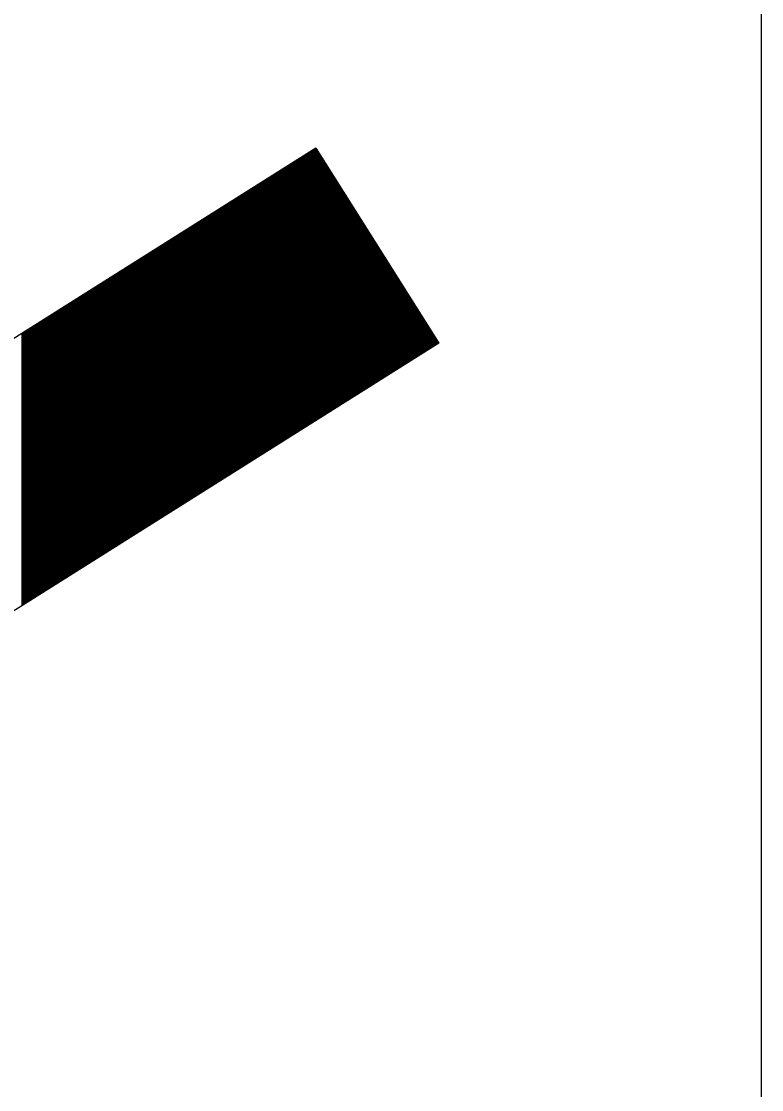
# Model space of a CAD drawing. Extents: x 1398460 to 1408037, y 380768 to 383968.
# Drawn here: x 1402005.7 to 1402013.73, y 382263.32 to 382274.91 of the extents above; entities that cross this region are included whole.
import ezdxf

# ---------------------------------------------------------------- set-up
doc = ezdxf.new("R2010")
doc.units = 0
doc.layers.add('Default', color=7, linetype='Continuous')

msp = doc.modelspace()

# ---------------------------------------------------------------- linework, layer by layer
at = {"layer": 'Default'}
for p, q in [((1402008.893, 382273.538), (1401985.154, 382258.577)), ((1402008.882, 382273.531), (1402008.882, 382270.576)), ((1402008.892, 382273.537), (1402008.892, 382270.582)), ((1402008.893, 382273.538), (1402010.226, 382271.423)), ((1402008.702, 382273.417), (1402008.702, 382270.462)), ((1402008.712, 382273.424), (1402008.712, 382270.468)), ((1402008.722, 382273.43), (1402008.722, 382270.475)), ((1402008.732, 382273.436), (1402008.732, 382270.481)), ((1402008.742, 382273.442), (1402008.742, 382270.487)), ((1402008.752, 382273.449), (1402008.752, 382270.494)), ((1402008.762, 382273.455), (1402008.762, 382270.5)), ((1402008.772, 382273.461), (1402008.772, 382270.506)), ((1402008.782, 382273.468), (1402008.782, 382270.513)), ((1402008.792, 382273.474), (1402008.792, 382270.519)), ((1402008.802, 382273.48), (1402008.802, 382270.525)), ((1402008.812, 382273.487), (1402008.812, 382270.531)), ((1402008.822, 382273.493), (1402008.822, 382270.538)), ((1402008.832, 382273.499), (1402008.832, 382270.544)), ((1402008.842, 382273.505), (1402008.842, 382270.55)), ((1402008.852, 382273.512), (1402008.852, 382270.557)), ((1402008.862, 382273.518), (1402008.862, 382270.563)), ((1402008.872, 382273.524), (1402008.872, 382270.569)), ((1402008.902, 382273.524), (1402008.902, 382270.588)), ((1402008.912, 382273.508), (1402008.912, 382270.595)), ((1402008.922, 382273.492), (1402008.922, 382270.601)), ((1402008.932, 382273.476), (1402008.932, 382270.607)), ((1402008.942, 382273.46), (1402008.942, 382270.613)), ((1402008.952, 382273.444), (1402008.952, 382270.62)), ((1402008.962, 382273.428), (1402008.962, 382270.626)), ((1402008.522, 382273.304), (1402008.522, 382270.349)), ((1402008.532, 382273.31), (1402008.532, 382270.355)), ((1402008.542, 382273.316), (1402008.542, 382270.361)), ((1402008.552, 382273.323), (1402008.552, 382270.368)), ((1402008.562, 382273.329), (1402008.562, 382270.374)), ((1402008.572, 382273.335), (1402008.572, 382270.38)), ((1402008.582, 382273.342), (1402008.582, 382270.387)), ((1402008.592, 382273.348), (1402008.592, 382270.393)), ((1402008.602, 382273.354), (1402008.602, 382270.399)), ((1402008.612, 382273.361), (1402008.612, 382270.405)), ((1402008.622, 382273.367), (1402008.622, 382270.412)), ((1402008.632, 382273.373), (1402008.632, 382270.418)), ((1402008.642, 382273.379), (1402008.642, 382270.424)), ((1402008.652, 382273.386), (1402008.652, 382270.431)), ((1402008.662, 382273.392), (1402008.662, 382270.437)), ((1402008.672, 382273.398), (1402008.672, 382270.443)), ((1402008.682, 382273.405), (1402008.682, 382270.45)), ((1402008.692, 382273.411), (1402008.692, 382270.456)), ((1402008.972, 382273.413), (1402008.972, 382270.632)), ((1402008.982, 382273.397), (1402008.982, 382270.639)), ((1402008.992, 382273.381), (1402008.992, 382270.645)), ((1402009.002, 382273.365), (1402009.002, 382270.651)), ((1402009.012, 382273.349), (1402009.012, 382270.658)), ((1402009.022, 382273.333), (1402009.022, 382270.664)), ((1402009.032, 382273.317), (1402009.032, 382270.67)), ((1402009.042, 382273.302), (1402009.042, 382270.676)), ((1402008.332, 382273.184), (1402008.332, 382270.229)), ((1402008.342, 382273.19), (1402008.342, 382270.235)), ((1402008.352, 382273.197), (1402008.352, 382270.242)), ((1402008.362, 382273.203), (1402008.362, 382270.248)), ((1402008.372, 382273.209), (1402008.372, 382270.254)), ((1402008.382, 382273.216), (1402008.382, 382270.26)), ((1402008.392, 382273.222), (1402008.392, 382270.267)), ((1402008.402, 382273.228), (1402008.402, 382270.273)), ((1402008.412, 382273.234), (1402008.412, 382270.279)), ((1402008.422, 382273.241), (1402008.422, 382270.286)), ((1402008.432, 382273.247), (1402008.432, 382270.292)), ((1402008.442, 382273.253), (1402008.442, 382270.298)), ((1402008.452, 382273.26), (1402008.452, 382270.305)), ((1402008.462, 382273.266), (1402008.462, 382270.311)), ((1402008.472, 382273.272), (1402008.472, 382270.317)), ((1402008.482, 382273.279), (1402008.482, 382270.324)), ((1402008.492, 382273.285), (1402008.492, 382270.33)), ((1402008.502, 382273.291), (1402008.502, 382270.336)), ((1402008.512, 382273.298), (1402008.512, 382270.342)), ((1402009.052, 382273.286), (1402009.052, 382270.683)), ((1402009.062, 382273.27), (1402009.062, 382270.689)), ((1402009.072, 382273.254), (1402009.072, 382270.695)), ((1402009.082, 382273.238), (1402009.082, 382270.702)), ((1402009.092, 382273.222), (1402009.092, 382270.708)), ((1402009.102, 382273.206), (1402009.102, 382270.714)), ((1402009.112, 382273.19), (1402009.112, 382270.721)), ((1402008.152, 382273.071), (1402008.152, 382270.116)), ((1402008.162, 382273.077), (1402008.162, 382270.122)), ((1402008.172, 382273.083), (1402008.172, 382270.128)), ((1402008.182, 382273.09), (1402008.182, 382270.134)), ((1402008.192, 382273.096), (1402008.192, 382270.141)), ((1402008.202, 382273.102), (1402008.202, 382270.147)), ((1402008.212, 382273.108), (1402008.212, 382270.153)), ((1402008.222, 382273.115), (1402008.222, 382270.16)), ((1402008.232, 382273.121), (1402008.232, 382270.166)), ((1402008.242, 382273.127), (1402008.242, 382270.172)), ((1402008.252, 382273.134), (1402008.252, 382270.179)), ((1402008.262, 382273.14), (1402008.262, 382270.185)), ((1402008.272, 382273.146), (1402008.272, 382270.191)), ((1402008.282, 382273.153), (1402008.282, 382270.197)), ((1402008.292, 382273.159), (1402008.292, 382270.204)), ((1402008.302, 382273.165), (1402008.302, 382270.21)), ((1402008.312, 382273.171), (1402008.312, 382270.216)), ((1402008.322, 382273.178), (1402008.322, 382270.223)), ((1402009.122, 382273.175), (1402009.122, 382270.727)), ((1402009.132, 382273.159), (1402009.132, 382270.733)), ((1402009.142, 382273.143), (1402009.142, 382270.739)), ((1402009.152, 382273.127), (1402009.152, 382270.746)), ((1402009.162, 382273.111), (1402009.162, 382270.752)), ((1402009.172, 382273.095), (1402009.172, 382270.758)), ((1402009.182, 382273.079), (1402009.182, 382270.765)), ((1402007.962, 382272.951), (1402007.962, 382269.996)), ((1402007.972, 382272.957), (1402007.972, 382270.002)), ((1402007.982, 382272.963), (1402007.982, 382270.008)), ((1402007.992, 382272.97), (1402007.992, 382270.015)), ((1402008.002, 382272.976), (1402008.002, 382270.021)), ((1402008.012, 382272.982), (1402008.012, 382270.027)), ((1402008.022, 382272.989), (1402008.022, 382270.034)), ((1402008.032, 382272.995), (1402008.032, 382270.04)), ((1402008.042, 382273.001), (1402008.042, 382270.046)), ((1402008.052, 382273.008), (1402008.052, 382270.053)), ((1402008.062, 382273.014), (1402008.062, 382270.059)), ((1402008.072, 382273.02), (1402008.072, 382270.065)), ((1402008.082, 382273.026), (1402008.082, 382270.071)), ((1402008.092, 382273.033), (1402008.092, 382270.078)), ((1402008.102, 382273.039), (1402008.102, 382270.084)), ((1402008.112, 382273.045), (1402008.112, 382270.09)), ((1402008.122, 382273.052), (1402008.122, 382270.097)), ((1402008.132, 382273.058), (1402008.132, 382270.103)), ((1402008.142, 382273.064), (1402008.142, 382270.109)), ((1402009.192, 382273.064), (1402009.192, 382270.771)), ((1402009.202, 382273.048), (1402009.202, 382270.777)), ((1402009.212, 382273.032), (1402009.212, 382270.784)), ((1402009.222, 382273.016), (1402009.222, 382270.79)), ((1402009.232, 382273), (1402009.232, 382270.796)), ((1402009.242, 382272.984), (1402009.242, 382270.802)), ((1402009.252, 382272.968), (1402009.252, 382270.809)), ((1402009.262, 382272.952), (1402009.262, 382270.815)), ((1402007.782, 382272.837), (1402007.782, 382269.882)), ((1402007.792, 382272.844), (1402007.792, 382269.889)), ((1402007.802, 382272.85), (1402007.802, 382269.895)), ((1402007.812, 382272.856), (1402007.812, 382269.901)), ((1402007.822, 382272.863), (1402007.822, 382269.908)), ((1402007.832, 382272.869), (1402007.832, 382269.914)), ((1402007.842, 382272.875), (1402007.842, 382269.92)), ((1402007.852, 382272.882), (1402007.852, 382269.926)), ((1402007.862, 382272.888), (1402007.862, 382269.933)), ((1402007.872, 382272.894), (1402007.872, 382269.939)), ((1402007.882, 382272.9), (1402007.882, 382269.945)), ((1402007.892, 382272.907), (1402007.892, 382269.952)), ((1402007.902, 382272.913), (1402007.902, 382269.958)), ((1402007.912, 382272.919), (1402007.912, 382269.964)), ((1402007.922, 382272.926), (1402007.922, 382269.971)), ((1402007.932, 382272.932), (1402007.932, 382269.977)), ((1402007.942, 382272.938), (1402007.942, 382269.983)), ((1402007.952, 382272.945), (1402007.952, 382269.989)), ((1402009.272, 382272.937), (1402009.272, 382270.821)), ((1402009.282, 382272.921), (1402009.282, 382270.828)), ((1402009.292, 382272.905), (1402009.292, 382270.834)), ((1402009.302, 382272.889), (1402009.302, 382270.84)), ((1402009.312, 382272.873), (1402009.312, 382270.847)), ((1402009.322, 382272.857), (1402009.322, 382270.853)), ((1402009.332, 382272.841), (1402009.332, 382270.859)), ((1402007.602, 382272.724), (1402007.602, 382269.769)), ((1402007.612, 382272.73), (1402007.612, 382269.775)), ((1402007.622, 382272.737), (1402007.622, 382269.782)), ((1402007.632, 382272.743), (1402007.632, 382269.788)), ((1402007.642, 382272.749), (1402007.642, 382269.794)), ((1402007.652, 382272.755), (1402007.652, 382269.8)), ((1402007.662, 382272.762), (1402007.662, 382269.807)), ((1402007.672, 382272.768), (1402007.672, 382269.813)), ((1402007.682, 382272.774), (1402007.682, 382269.819)), ((1402007.692, 382272.781), (1402007.692, 382269.826)), ((1402007.702, 382272.787), (1402007.702, 382269.832)), ((1402007.712, 382272.793), (1402007.712, 382269.838)), ((1402007.722, 382272.8), (1402007.722, 382269.845)), ((1402007.732, 382272.806), (1402007.732, 382269.851)), ((1402007.742, 382272.812), (1402007.742, 382269.857)), ((1402007.752, 382272.819), (1402007.752, 382269.863)), ((1402007.762, 382272.825), (1402007.762, 382269.87)), ((1402007.772, 382272.831), (1402007.772, 382269.876)), ((1402009.342, 382272.826), (1402009.342, 382270.866)), ((1402009.352, 382272.81), (1402009.352, 382270.872)), ((1402009.362, 382272.794), (1402009.362, 382270.878)), ((1402009.372, 382272.778), (1402009.372, 382270.884)), ((1402009.382, 382272.762), (1402009.382, 382270.891)), ((1402009.392, 382272.746), (1402009.392, 382270.897)), ((1402009.402, 382272.73), (1402009.402, 382270.903)), ((1402007.412, 382272.604), (1402007.412, 382269.649)), ((1402007.422, 382272.611), (1402007.422, 382269.655)), ((1402007.432, 382272.617), (1402007.432, 382269.662)), ((1402007.442, 382272.623), (1402007.442, 382269.668)), ((1402007.452, 382272.629), (1402007.452, 382269.674)), ((1402007.462, 382272.636), (1402007.462, 382269.681)), ((1402007.472, 382272.642), (1402007.472, 382269.687)), ((1402007.482, 382272.648), (1402007.482, 382269.693)), ((1402007.492, 382272.655), (1402007.492, 382269.7)), ((1402007.502, 382272.661), (1402007.502, 382269.706)), ((1402007.512, 382272.667), (1402007.512, 382269.712)), ((1402007.522, 382272.674), (1402007.522, 382269.718)), ((1402007.532, 382272.68), (1402007.532, 382269.725)), ((1402007.542, 382272.686), (1402007.542, 382269.731)), ((1402007.552, 382272.692), (1402007.552, 382269.737)), ((1402007.562, 382272.699), (1402007.562, 382269.744)), ((1402007.572, 382272.705), (1402007.572, 382269.75)), ((1402007.582, 382272.711), (1402007.582, 382269.756)), ((1402007.592, 382272.718), (1402007.592, 382269.763)), ((1402009.412, 382272.714), (1402009.412, 382270.91)), ((1402009.422, 382272.699), (1402009.422, 382270.916)), ((1402009.432, 382272.683), (1402009.432, 382270.922)), ((1402009.442, 382272.667), (1402009.442, 382270.929)), ((1402009.452, 382272.651), (1402009.452, 382270.935)), ((1402009.462, 382272.635), (1402009.462, 382270.941)), ((1402009.472, 382272.619), (1402009.472, 382270.947)), ((1402009.482, 382272.603), (1402009.482, 382270.954)), ((1402007.232, 382272.491), (1402007.232, 382269.536)), ((1402007.242, 382272.497), (1402007.242, 382269.542)), ((1402007.252, 382272.503), (1402007.252, 382269.548)), ((1402007.262, 382272.51), (1402007.262, 382269.555)), ((1402007.272, 382272.516), (1402007.272, 382269.561)), ((1402007.282, 382272.522), (1402007.282, 382269.567)), ((1402007.292, 382272.529), (1402007.292, 382269.574)), ((1402007.302, 382272.535), (1402007.302, 382269.58)), ((1402007.312, 382272.541), (1402007.312, 382269.586)), ((1402007.322, 382272.548), (1402007.322, 382269.592)), ((1402007.332, 382272.554), (1402007.332, 382269.599)), ((1402007.342, 382272.56), (1402007.342, 382269.605)), ((1402007.352, 382272.566), (1402007.352, 382269.611)), ((1402007.362, 382272.573), (1402007.362, 382269.618)), ((1402007.372, 382272.579), (1402007.372, 382269.624)), ((1402007.382, 382272.585), (1402007.382, 382269.63)), ((1402007.392, 382272.592), (1402007.392, 382269.637)), ((1402007.402, 382272.598), (1402007.402, 382269.643)), ((1402009.492, 382272.588), (1402009.492, 382270.96)), ((1402009.502, 382272.572), (1402009.502, 382270.966)), ((1402009.512, 382272.556), (1402009.512, 382270.973)), ((1402009.522, 382272.54), (1402009.522, 382270.979)), ((1402009.532, 382272.524), (1402009.532, 382270.985)), ((1402009.542, 382272.508), (1402009.542, 382270.992)), ((1402009.552, 382272.492), (1402009.552, 382270.998)), ((1402007.052, 382272.377), (1402007.052, 382269.422)), ((1402007.062, 382272.384), (1402007.062, 382269.429)), ((1402007.072, 382272.39), (1402007.072, 382269.435)), ((1402007.082, 382272.396), (1402007.082, 382269.441)), ((1402007.092, 382272.403), (1402007.092, 382269.447)), ((1402007.102, 382272.409), (1402007.102, 382269.454)), ((1402007.112, 382272.415), (1402007.112, 382269.46)), ((1402007.122, 382272.421), (1402007.122, 382269.466)), ((1402007.132, 382272.428), (1402007.132, 382269.473)), ((1402007.142, 382272.434), (1402007.142, 382269.479)), ((1402007.152, 382272.44), (1402007.152, 382269.485)), ((1402007.162, 382272.447), (1402007.162, 382269.492)), ((1402007.172, 382272.453), (1402007.172, 382269.498)), ((1402007.182, 382272.459), (1402007.182, 382269.504)), ((1402007.192, 382272.466), (1402007.192, 382269.511)), ((1402007.202, 382272.472), (1402007.202, 382269.517)), ((1402007.212, 382272.478), (1402007.212, 382269.523)), ((1402007.222, 382272.484), (1402007.222, 382269.529)), ((1402009.562, 382272.476), (1402009.562, 382271.004)), ((1402009.572, 382272.461), (1402009.572, 382271.01)), ((1402009.582, 382272.445), (1402009.582, 382271.017)), ((1402009.592, 382272.429), (1402009.592, 382271.023)), ((1402009.602, 382272.413), (1402009.602, 382271.029)), ((1402009.612, 382272.397), (1402009.612, 382271.036)), ((1402009.622, 382272.381), (1402009.622, 382271.042)), ((1402006.862, 382272.258), (1402006.862, 382269.303)), ((1402006.872, 382272.264), (1402006.872, 382269.309)), ((1402006.882, 382272.27), (1402006.882, 382269.315)), ((1402006.892, 382272.277), (1402006.892, 382269.321)), ((1402006.902, 382272.283), (1402006.902, 382269.328)), ((1402006.912, 382272.289), (1402006.912, 382269.334)), ((1402006.922, 382272.295), (1402006.922, 382269.34)), ((1402006.932, 382272.302), (1402006.932, 382269.347)), ((1402006.942, 382272.308), (1402006.942, 382269.353)), ((1402006.952, 382272.314), (1402006.952, 382269.359)), ((1402006.962, 382272.321), (1402006.962, 382269.366)), ((1402006.972, 382272.327), (1402006.972, 382269.372)), ((1402006.982, 382272.333), (1402006.982, 382269.378)), ((1402006.992, 382272.34), (1402006.992, 382269.384)), ((1402007.002, 382272.346), (1402007.002, 382269.391)), ((1402007.012, 382272.352), (1402007.012, 382269.397)), ((1402007.022, 382272.358), (1402007.022, 382269.403)), ((1402007.032, 382272.365), (1402007.032, 382269.41)), ((1402007.042, 382272.371), (1402007.042, 382269.416)), ((1402009.632, 382272.365), (1402009.632, 382271.048)), ((1402009.642, 382272.35), (1402009.642, 382271.055)), ((1402009.652, 382272.334), (1402009.652, 382271.061)), ((1402009.662, 382272.318), (1402009.662, 382271.067)), ((1402009.672, 382272.302), (1402009.672, 382271.073)), ((1402009.682, 382272.286), (1402009.682, 382271.08)), ((1402009.692, 382272.27), (1402009.692, 382271.086)), ((1402006.682, 382272.144), (1402006.682, 382269.189)), ((1402006.692, 382272.15), (1402006.692, 382269.195)), ((1402006.702, 382272.157), (1402006.702, 382269.202)), ((1402006.712, 382272.163), (1402006.712, 382269.208)), ((1402006.722, 382272.169), (1402006.722, 382269.214)), ((1402006.732, 382272.176), (1402006.732, 382269.221)), ((1402006.742, 382272.182), (1402006.742, 382269.227)), ((1402006.752, 382272.188), (1402006.752, 382269.233)), ((1402006.762, 382272.195), (1402006.762, 382269.239)), ((1402006.772, 382272.201), (1402006.772, 382269.246)), ((1402006.782, 382272.207), (1402006.782, 382269.252)), ((1402006.792, 382272.213), (1402006.792, 382269.258)), ((1402006.802, 382272.22), (1402006.802, 382269.265)), ((1402006.812, 382272.226), (1402006.812, 382269.271)), ((1402006.822, 382272.232), (1402006.822, 382269.277)), ((1402006.832, 382272.239), (1402006.832, 382269.284)), ((1402006.842, 382272.245), (1402006.842, 382269.29)), ((1402006.852, 382272.251), (1402006.852, 382269.296)), ((1402009.702, 382272.254), (1402009.702, 382271.092)), ((1402009.712, 382272.238), (1402009.712, 382271.099)), ((1402009.722, 382272.223), (1402009.722, 382271.105)), ((1402009.732, 382272.207), (1402009.732, 382271.111)), ((1402009.742, 382272.191), (1402009.742, 382271.118)), ((1402009.752, 382272.175), (1402009.752, 382271.124)), ((1402009.762, 382272.159), (1402009.762, 382271.13)), ((1402009.772, 382272.143), (1402009.772, 382271.137)), ((1402006.492, 382272.024), (1402006.492, 382269.069)), ((1402006.502, 382272.031), (1402006.502, 382269.076)), ((1402006.512, 382272.037), (1402006.512, 382269.082)), ((1402006.522, 382272.043), (1402006.522, 382269.088)), ((1402006.532, 382272.05), (1402006.532, 382269.095)), ((1402006.542, 382272.056), (1402006.542, 382269.101)), ((1402006.552, 382272.062), (1402006.552, 382269.107)), ((1402006.562, 382272.069), (1402006.562, 382269.113)), ((1402006.572, 382272.075), (1402006.572, 382269.12)), ((1402006.582, 382272.081), (1402006.582, 382269.126)), ((1402006.592, 382272.087), (1402006.592, 382269.132)), ((1402006.602, 382272.094), (1402006.602, 382269.139)), ((1402006.612, 382272.1), (1402006.612, 382269.145)), ((1402006.622, 382272.106), (1402006.622, 382269.151)), ((1402006.632, 382272.113), (1402006.632, 382269.158)), ((1402006.642, 382272.119), (1402006.642, 382269.164)), ((1402006.652, 382272.125), (1402006.652, 382269.17)), ((1402006.662, 382272.132), (1402006.662, 382269.176)), ((1402006.672, 382272.138), (1402006.672, 382269.183)), ((1402009.782, 382272.127), (1402009.782, 382271.143)), ((1402009.792, 382272.112), (1402009.792, 382271.149)), ((1402009.802, 382272.096), (1402009.802, 382271.155)), ((1402009.812, 382272.08), (1402009.812, 382271.162)), ((1402009.822, 382272.064), (1402009.822, 382271.168)), ((1402009.832, 382272.048), (1402009.832, 382271.174)), ((1402009.842, 382272.032), (1402009.842, 382271.181)), ((1402006.312, 382271.911), (1402006.312, 382268.956)), ((1402006.322, 382271.917), (1402006.322, 382268.962)), ((1402006.332, 382271.924), (1402006.332, 382268.968)), ((1402006.342, 382271.93), (1402006.342, 382268.975)), ((1402006.352, 382271.936), (1402006.352, 382268.981)), ((1402006.362, 382271.942), (1402006.362, 382268.987)), ((1402006.372, 382271.949), (1402006.372, 382268.994)), ((1402006.382, 382271.955), (1402006.382, 382269)), ((1402006.392, 382271.961), (1402006.392, 382269.006)), ((1402006.402, 382271.968), (1402006.402, 382269.013)), ((1402006.412, 382271.974), (1402006.412, 382269.019)), ((1402006.422, 382271.98), (1402006.422, 382269.025)), ((1402006.432, 382271.987), (1402006.432, 382269.032)), ((1402006.442, 382271.993), (1402006.442, 382269.038)), ((1402006.452, 382271.999), (1402006.452, 382269.044)), ((1402006.462, 382272.006), (1402006.462, 382269.05)), ((1402006.472, 382272.012), (1402006.472, 382269.057)), ((1402006.482, 382272.018), (1402006.482, 382269.063)), ((1402009.852, 382272.016), (1402009.852, 382271.187)), ((1402009.862, 382272), (1402009.862, 382271.193)), ((1402009.872, 382271.985), (1402009.872, 382271.2)), ((1402009.882, 382271.969), (1402009.882, 382271.206)), ((1402009.892, 382271.953), (1402009.892, 382271.212)), ((1402009.902, 382271.937), (1402009.902, 382271.218)), ((1402009.912, 382271.921), (1402009.912, 382271.225)), ((1402006.132, 382271.798), (1402006.132, 382268.842)), ((1402006.142, 382271.804), (1402006.142, 382268.849)), ((1402006.152, 382271.81), (1402006.152, 382268.855)), ((1402006.162, 382271.816), (1402006.162, 382268.861)), ((1402006.172, 382271.823), (1402006.172, 382268.868)), ((1402006.182, 382271.829), (1402006.182, 382268.874)), ((1402006.192, 382271.835), (1402006.192, 382268.88)), ((1402006.202, 382271.842), (1402006.202, 382268.887)), ((1402006.212, 382271.848), (1402006.212, 382268.893)), ((1402006.222, 382271.854), (1402006.222, 382268.899)), ((1402006.232, 382271.861), (1402006.232, 382268.905)), ((1402006.242, 382271.867), (1402006.242, 382268.912)), ((1402006.252, 382271.873), (1402006.252, 382268.918)), ((1402006.262, 382271.879), (1402006.262, 382268.924)), ((1402006.272, 382271.886), (1402006.272, 382268.931)), ((1402006.282, 382271.892), (1402006.282, 382268.937)), ((1402006.292, 382271.898), (1402006.292, 382268.943)), ((1402006.302, 382271.905), (1402006.302, 382268.95)), ((1402009.922, 382271.905), (1402009.922, 382271.231)), ((1402009.932, 382271.889), (1402009.932, 382271.237)), ((1402009.942, 382271.874), (1402009.942, 382271.244)), ((1402009.952, 382271.858), (1402009.952, 382271.25)), ((1402009.962, 382271.842), (1402009.962, 382271.256)), ((1402009.972, 382271.826), (1402009.972, 382271.263)), ((1402009.982, 382271.81), (1402009.982, 382271.269)), ((1402009.992, 382271.794), (1402009.992, 382271.275)), ((1402005.942, 382271.678), (1402005.942, 382268.723)), ((1402005.952, 382271.684), (1402005.952, 382268.729)), ((1402005.962, 382271.69), (1402005.962, 382268.735)), ((1402005.972, 382271.697), (1402005.972, 382268.742)), ((1402005.982, 382271.703), (1402005.982, 382268.748)), ((1402005.992, 382271.709), (1402005.992, 382268.754)), ((1402006.002, 382271.716), (1402006.002, 382268.761)), ((1402006.012, 382271.722), (1402006.012, 382268.767)), ((1402006.022, 382271.728), (1402006.022, 382268.773)), ((1402006.032, 382271.735), (1402006.032, 382268.779)), ((1402006.042, 382271.741), (1402006.042, 382268.786)), ((1402006.052, 382271.747), (1402006.052, 382268.792)), ((1402006.062, 382271.753), (1402006.062, 382268.798)), ((1402006.072, 382271.76), (1402006.072, 382268.805)), ((1402006.082, 382271.766), (1402006.082, 382268.811)), ((1402006.092, 382271.772), (1402006.092, 382268.817)), ((1402006.102, 382271.779), (1402006.102, 382268.824)), ((1402006.112, 382271.785), (1402006.112, 382268.83)), ((1402006.122, 382271.791), (1402006.122, 382268.836)), ((1402010.002, 382271.778), (1402010.002, 382271.281)), ((1402010.012, 382271.762), (1402010.012, 382271.288)), ((1402010.022, 382271.747), (1402010.022, 382271.294)), ((1402010.032, 382271.731), (1402010.032, 382271.3)), ((1402010.042, 382271.715), (1402010.042, 382271.307)), ((1402010.052, 382271.699), (1402010.052, 382271.313)), ((1402010.062, 382271.683), (1402010.062, 382271.319)), ((1402005.762, 382271.564), (1402005.762, 382268.609)), ((1402005.772, 382271.571), (1402005.772, 382268.616)), ((1402005.782, 382271.577), (1402005.782, 382268.622)), ((1402005.792, 382271.583), (1402005.792, 382268.628)), ((1402005.802, 382271.59), (1402005.802, 382268.634)), ((1402005.812, 382271.596), (1402005.812, 382268.641)), ((1402005.822, 382271.602), (1402005.822, 382268.647)), ((1402005.832, 382271.608), (1402005.832, 382268.653)), ((1402005.842, 382271.615), (1402005.842, 382268.66)), ((1402005.852, 382271.621), (1402005.852, 382268.666)), ((1402005.862, 382271.627), (1402005.862, 382268.672)), ((1402005.872, 382271.634), (1402005.872, 382268.679)), ((1402005.882, 382271.64), (1402005.882, 382268.685)), ((1402005.892, 382271.646), (1402005.892, 382268.691)), ((1402005.902, 382271.653), (1402005.902, 382268.697)), ((1402005.912, 382271.659), (1402005.912, 382268.704)), ((1402005.922, 382271.665), (1402005.922, 382268.71)), ((1402005.932, 382271.671), (1402005.932, 382268.716)), ((1402010.072, 382271.667), (1402010.072, 382271.326)), ((1402010.082, 382271.651), (1402010.082, 382271.332)), ((1402010.092, 382271.636), (1402010.092, 382271.338)), ((1402010.102, 382271.62), (1402010.102, 382271.345)), ((1402010.112, 382271.604), (1402010.112, 382271.351)), ((1402010.122, 382271.588), (1402010.122, 382271.357)), ((1402010.132, 382271.572), (1402010.132, 382271.363)), ((1402005.702, 382271.527), (1402005.702, 382268.571)), ((1402005.712, 382271.533), (1402005.712, 382268.578)), ((1402005.722, 382271.539), (1402005.722, 382268.584)), ((1402005.732, 382271.545), (1402005.732, 382268.59)), ((1402005.742, 382271.552), (1402005.742, 382268.597)), ((1402005.752, 382271.558), (1402005.752, 382268.603)), ((1402010.142, 382271.556), (1402010.142, 382271.37)), ((1402010.152, 382271.54), (1402010.152, 382271.376)), ((1402010.162, 382271.524), (1402010.162, 382271.382)), ((1402010.172, 382271.509), (1402010.172, 382271.389)), ((1402010.182, 382271.493), (1402010.182, 382271.395)), ((1402010.192, 382271.477), (1402010.192, 382271.401)), ((1402010.202, 382271.461), (1402010.202, 382271.408)), ((1402010.212, 382271.445), (1402010.212, 382271.414)), ((1402010.226, 382271.423), (1401986.487, 382256.462)), ((1402010.222, 382271.429), (1402010.222, 382271.42))]:
    msp.add_line(p, q, dxfattribs=at)
msp.add_lwpolyline([(1401967.022, 382302.95), (1401967.022, 382244.08), (1402013.73, 382244.08), (1402013.73, 382302.95)], close=True, dxfattribs=at)

doc.saveas('drawing.dxf')
